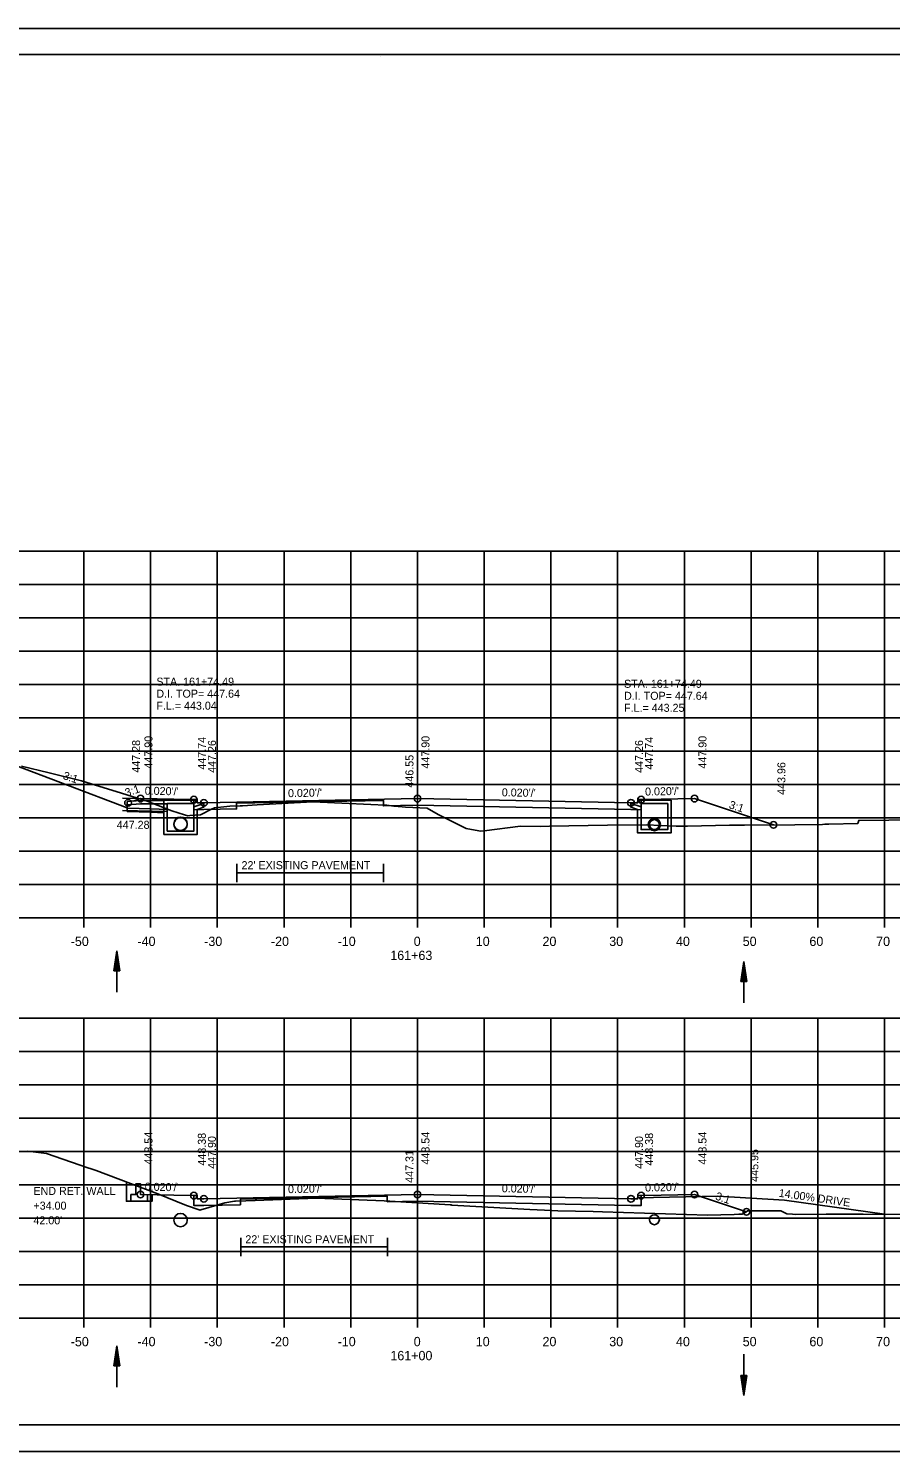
# Model space of a CAD drawing. Extents: x 1538688 to 1540766, y 656250 to 671912.
# Drawn here: x 1538799.9 to 1538929.1, y 667218.1 to 667431.5 of the extents above; entities that cross this region are included whole.
import ezdxf

# ---------------------------------------------------------------- set-up
doc = ezdxf.new("R2010")
doc.units = 0
for name, color, linetype in [('15', 7, 'Continuous'), ('16', 7, 'Continuous'), ('18', 7, 'Continuous'), ('20', 7, 'Continuous'), ('22', 7, 'Continuous'), ('26', 7, 'Continuous'), ('39', 7, 'Continuous'), ('40', 7, 'Continuous'), ('41', 7, 'Continuous'), ('42', 7, 'Continuous'), ('7', 7, 'Continuous'), ('Borings', 7, 'Continuous'), ('Horizontal Alignment', 7, 'Continuous'), ('RipRap', 7, 'Continuous'), ('Wall Heights', 7, 'Continuous')]:
    doc.layers.add(name, color=color, linetype=linetype)

msp = doc.modelspace()

# ---------------------------------------------------------------- linework, layer by layer
at = {"layer": '15'}
for p, q in [((1538812.67, 667290.2), (1538813.12, 667293.2)), ((1538812.75, 667290.2), (1538813.12, 667292.7)), ((1538813.57, 667290.2), (1538813.12, 667293.2)), ((1538813.5, 667290.2), (1538813.12, 667292.7)), ((1538812.67, 667290.2), (1538813.57, 667290.2)), ((1538812.83, 667290.2), (1538813.12, 667292.18)), ((1538812.9, 667290.2), (1538813.12, 667291.68)), ((1538812.98, 667290.2), (1538813.12, 667291.17)), ((1538813.05, 667290.2), (1538813.12, 667290.67)), ((1538813.42, 667290.2), (1538813.12, 667292.18)), ((1538813.35, 667290.2), (1538813.12, 667291.68)), ((1538813.27, 667290.2), (1538813.12, 667291.17)), ((1538813.19, 667290.2), (1538813.12, 667290.67)), ((1538906.64, 667288.59), (1538907.09, 667291.59)), ((1538906.71, 667288.59), (1538907.09, 667291.09)), ((1538906.79, 667288.59), (1538907.09, 667290.57)), ((1538907.54, 667288.59), (1538907.09, 667291.59)), ((1538907.46, 667288.59), (1538907.09, 667291.09)), ((1538907.38, 667288.59), (1538907.09, 667290.57)), ((1538907.54, 667288.59), (1538906.64, 667288.59)), ((1538906.86, 667288.59), (1538907.09, 667290.07)), ((1538906.94, 667288.59), (1538907.09, 667289.57)), ((1538907.02, 667288.59), (1538907.09, 667289.06)), ((1538907.31, 667288.59), (1538907.09, 667290.07)), ((1538907.23, 667288.59), (1538907.09, 667289.57)), ((1538907.16, 667288.59), (1538907.09, 667289.06)), ((1538812.67, 667230.97), (1538813.12, 667233.97)), ((1538812.75, 667230.97), (1538813.12, 667233.47)), ((1538812.83, 667230.97), (1538813.12, 667232.96)), ((1538813.57, 667230.97), (1538813.12, 667233.97)), ((1538813.5, 667230.97), (1538813.12, 667233.47)), ((1538813.42, 667230.97), (1538813.12, 667232.96)), ((1538812.67, 667230.97), (1538813.57, 667230.97)), ((1538812.9, 667230.97), (1538813.12, 667232.46)), ((1538812.98, 667230.97), (1538813.12, 667231.95)), ((1538813.05, 667230.97), (1538813.12, 667231.45)), ((1538813.35, 667230.97), (1538813.12, 667232.46)), ((1538813.27, 667230.97), (1538813.12, 667231.95)), ((1538813.19, 667230.97), (1538813.12, 667231.45)), ((1538906.64, 667229.53), (1538907.09, 667226.53)), ((1538907.54, 667229.53), (1538906.64, 667229.53)), ((1538906.71, 667229.53), (1538907.09, 667227.03)), ((1538906.79, 667229.53), (1538907.09, 667227.54)), ((1538906.86, 667229.53), (1538907.09, 667228.04)), ((1538906.94, 667229.53), (1538907.09, 667228.55)), ((1538907.02, 667229.53), (1538907.09, 667229.05)), ((1538907.54, 667229.53), (1538907.09, 667226.53)), ((1538907.23, 667229.53), (1538907.09, 667228.55)), ((1538907.38, 667229.53), (1538907.09, 667227.54)), ((1538907.46, 667229.53), (1538907.09, 667227.03)), ((1538907.31, 667229.53), (1538907.09, 667228.04)), ((1538907.16, 667229.53), (1538907.09, 667229.05))]:
    msp.add_line(p, q, dxfattribs=at)
at = {"layer": '16'}
for p, q in [((1538891.18, 667256.17), (1538903.17, 667256.41)), ((1538913.16, 667255.81), (1538903.17, 667256.41)), ((1538928.17, 667253.7), (1538913.16, 667255.81))]:
    msp.add_line(p, q, dxfattribs=at)
at = {"layer": '18'}
for points in [[(1538798.85, 667320.9), (1538802.97, 667319.89), (1538807.81, 667318.67), (1538813.84, 667316.82), (1538817.66, 667315.64), (1538818.42, 667315.33), (1538821.39, 667314.21), (1538823.29, 667313.6), (1538823.76, 667313.46), (1538824.08, 667313.49), (1538825.67, 667313.61), (1538827.33, 667314.42), (1538827.77, 667314.63), (1538829.61, 667314.84), (1538830.04, 667314.89), (1538831.63, 667314.93), (1538831.96, 667314.94), (1538834.14, 667315.07), (1538842.51, 667315.54), (1538851.21, 667315.14), (1538853.33, 667315.04), (1538853.6, 667315.02), (1538854.63, 667314.87), (1538855.89, 667314.77), (1538856.37, 667314.73), (1538859.64, 667314.61), (1538861.26, 667313.63), (1538865.49, 667311.53), (1538867.39, 667311.18), (1538867.65, 667311.14), (1538868.18, 667311.21), (1538873.61, 667311.89), (1538876.63, 667311.83), (1538877.96, 667311.91), (1538886.68, 667312.06), (1538892.45, 667312.08), (1538896.96, 667311.91), (1538898.63, 667311.91), (1538904.95, 667312.02), (1538907.17, 667312.05), (1538914.75, 667312.09), (1538918.88, 667312.16), (1538919.23, 667312.2), (1538919.83, 667312.2), (1538924.16, 667312.31), (1538924.21, 667312.46), (1538924.3, 667312.74), (1538928.81, 667312.79), (1538931.07, 667312.83)], [(1538799.79, 667263.17), (1538802.59, 667262.8), (1538808.78, 667260.66), (1538809.28, 667260.52), (1538810.05, 667260.28), (1538818.88, 667256.94), (1538819.03, 667256.88), (1538823.59, 667255.02), (1538825.48, 667254.38), (1538825.62, 667254.33), (1538825.71, 667254.36), (1538829.29, 667255.41), (1538830.77, 667255.65), (1538830.82, 667255.66), (1538830.89, 667255.66), (1538832.48, 667255.73), (1538833.86, 667255.79), (1538843.04, 667256.1), (1538853.18, 667255.73), (1538854.04, 667255.69), (1538863.07, 667255.11), (1538863.21, 667255.1), (1538863.35, 667255.09), (1538875.01, 667254.41), (1538878.32, 667254.25), (1538879.24, 667254.21), (1538884.49, 667254.1), (1538885.92, 667254.08), (1538901.63, 667253.58), (1538905.63, 667253.67), (1538906.36, 667253.71), (1538906.86, 667253.71), (1538907.4, 667254.02), (1538907.64, 667254.21), (1538911.07, 667254.2), (1538912.65, 667254.22), (1538912.91, 667254.08), (1538913.51, 667253.76), (1538914.37, 667253.72), (1538914.79, 667253.69), (1538919.43, 667253.72), (1538924.95, 667253.71), (1538935.9, 667253.69)]]:
    msp.add_lwpolyline(points, dxfattribs=at)
at = {"layer": '20'}
for points in [[(1538815.57, 667315.65), (1538816.67, 667316.02), (1538821.67, 667315.92), (1538824.67, 667315.86), (1538825.17, 667315.86), (1538825.18, 667315.36), (1538826.18, 667315.38), (1538858.18, 667316.02), (1538890.18, 667315.38), (1538891.18, 667315.36), (1538891.19, 667315.86), (1538891.69, 667315.86), (1538894.69, 667315.92), (1538899.69, 667316.02), (1538911.52, 667312.08)], [(1538817.74, 667256.66), (1538817.74, 667255.66), (1538815.24, 667255.66), (1538815.24, 667256.66), (1538815.99, 667256.66), (1538816, 667258.27), (1538816.66, 667258.27), (1538816.67, 667257.77), (1538816.68, 667256.66), (1538821.67, 667256.56), (1538824.67, 667256.5), (1538825.17, 667256.5), (1538825.18, 667256), (1538826.18, 667256.02), (1538858.18, 667256.66), (1538890.18, 667256.02), (1538891.18, 667256), (1538891.19, 667256.5), (1538891.69, 667256.5), (1538894.69, 667256.56), (1538899.69, 667256.66), (1538907.47, 667254.07)]]:
    msp.add_lwpolyline(points, dxfattribs=at)
at = {"layer": '22'}
for p, q in [((1538718.18, 667353.12), (1538998.18, 667353.12)), ((1538718.18, 667353.12), (1538998.18, 667353.12)), ((1538808.18, 667298.12), (1538808.18, 667353.12)), ((1538808.18, 667298.12), (1538808.18, 667353.12)), ((1538818.18, 667298.12), (1538818.18, 667353.12)), ((1538818.18, 667298.12), (1538818.18, 667353.12)), ((1538828.18, 667298.12), (1538828.18, 667353.12)), ((1538828.18, 667298.12), (1538828.18, 667353.12)), ((1538838.18, 667298.12), (1538838.18, 667353.12)), ((1538838.18, 667298.12), (1538838.18, 667353.12)), ((1538848.18, 667298.12), (1538848.18, 667353.12)), ((1538848.18, 667298.12), (1538848.18, 667353.12)), ((1538858.18, 667298.12), (1538858.18, 667353.12)), ((1538858.18, 667298.12), (1538858.18, 667353.12)), ((1538868.18, 667298.12), (1538868.18, 667353.12)), ((1538868.18, 667298.12), (1538868.18, 667353.12)), ((1538878.18, 667298.12), (1538878.18, 667353.12)), ((1538878.18, 667298.12), (1538878.18, 667353.12)), ((1538888.18, 667298.12), (1538888.18, 667353.12)), ((1538888.18, 667298.12), (1538888.18, 667353.12)), ((1538898.18, 667298.12), (1538898.18, 667353.12)), ((1538898.18, 667298.12), (1538898.18, 667353.12)), ((1538908.18, 667298.12), (1538908.18, 667353.12)), ((1538908.18, 667298.12), (1538908.18, 667353.12)), ((1538918.18, 667298.12), (1538918.18, 667353.12)), ((1538918.18, 667298.12), (1538918.18, 667353.12)), ((1538928.18, 667298.12), (1538928.18, 667353.12)), ((1538928.18, 667298.12), (1538928.18, 667353.12)), ((1538718.18, 667348.12), (1538998.18, 667348.12)), ((1538718.18, 667348.12), (1538998.18, 667348.12)), ((1538718.18, 667343.12), (1538998.18, 667343.12)), ((1538718.18, 667343.12), (1538998.18, 667343.12)), ((1538718.18, 667338.12), (1538998.18, 667338.12)), ((1538718.18, 667338.12), (1538998.18, 667338.12)), ((1538718.18, 667333.12), (1538998.18, 667333.12)), ((1538718.18, 667333.12), (1538998.18, 667333.12)), ((1538718.18, 667328.12), (1538998.18, 667328.12)), ((1538718.18, 667328.12), (1538998.18, 667328.12)), ((1538718.18, 667323.12), (1538998.18, 667323.12)), ((1538718.18, 667323.12), (1538998.18, 667323.12)), ((1538718.18, 667318.12), (1538998.18, 667318.12)), ((1538718.18, 667318.12), (1538998.18, 667318.12)), ((1538718.18, 667313.12), (1538998.18, 667313.12)), ((1538718.18, 667313.12), (1538998.18, 667313.12)), ((1538718.18, 667308.12), (1538998.18, 667308.12)), ((1538718.18, 667308.12), (1538998.18, 667308.12)), ((1538718.18, 667303.12), (1538998.18, 667303.12)), ((1538718.18, 667303.12), (1538998.18, 667303.12)), ((1538718.18, 667298.12), (1538998.18, 667298.12)), ((1538718.18, 667298.12), (1538998.18, 667298.12)), ((1538718.18, 667283.12), (1538998.18, 667283.12)), ((1538808.18, 667238.12), (1538808.18, 667283.12)), ((1538818.18, 667238.12), (1538818.18, 667283.12)), ((1538828.18, 667238.12), (1538828.18, 667283.12)), ((1538838.18, 667238.12), (1538838.18, 667283.12)), ((1538848.18, 667238.12), (1538848.18, 667283.12)), ((1538858.18, 667238.12), (1538858.18, 667283.12)), ((1538868.18, 667238.12), (1538868.18, 667283.12)), ((1538878.18, 667238.12), (1538878.18, 667283.12)), ((1538888.18, 667238.12), (1538888.18, 667283.12)), ((1538898.18, 667238.12), (1538898.18, 667283.12)), ((1538908.18, 667238.12), (1538908.18, 667283.12)), ((1538918.18, 667238.12), (1538918.18, 667283.12)), ((1538928.18, 667238.12), (1538928.18, 667283.12)), ((1538718.18, 667278.12), (1538998.18, 667278.12)), ((1538718.18, 667273.12), (1538998.18, 667273.12)), ((1538718.18, 667268.12), (1538998.18, 667268.12)), ((1538718.18, 667263.12), (1538998.18, 667263.12)), ((1538718.18, 667258.12), (1538998.18, 667258.12)), ((1538718.18, 667253.12), (1538998.18, 667253.12)), ((1538718.18, 667248.12), (1538998.18, 667248.12)), ((1538718.18, 667243.12), (1538998.18, 667243.12)), ((1538718.18, 667238.12), (1538998.18, 667238.12))]:
    msp.add_line(p, q, dxfattribs=at)
at = {"layer": '26'}
for p, q in [((1538687.78, 667431.47), (1539021.11, 667431.47)), ((1538813.98, 667316.06), (1538820.68, 667315.93)), ((1538813.98, 667314.23), (1538820.68, 667314.1)), ((1538687.78, 667218.14), (1539021.11, 667218.14))]:
    msp.add_line(p, q, dxfattribs=at)
msp.add_lwpolyline([(1538687.77, 667431.47), (1539021.11, 667431.47), (1539021.11, 667218.14), (1538687.77, 667218.14)], close=True, dxfattribs=at)
for points in [[(1538814.57, 667258.57), (1538814.57, 667255.66), (1538815.24, 667255.66)], [(1538818.41, 667256.63), (1538818.41, 667255.66), (1538817.74, 667255.66)]]:
    msp.add_lwpolyline(points, dxfattribs=at)
for centre, radius in [((1538814.81, 667315.4), 0.5), ((1538816.67, 667316.02), 0.5), ((1538824.67, 667315.86), 0.5), ((1538826.18, 667315.38), 0.5), ((1538858.18, 667316.02), 0.5), ((1538890.18, 667315.38), 0.5), ((1538891.69, 667315.86), 0.5), ((1538899.69, 667316.02), 0.5), ((1538893.68, 667312.12), 0.917), ((1538893.68, 667312.12), 0.917), ((1538911.52, 667312.08), 0.5), ((1538816.67, 667256.66), 0.5), ((1538824.67, 667256.5), 0.5), ((1538826.18, 667256.02), 0.5), ((1538858.18, 667256.66), 0.5), ((1538890.18, 667256.02), 0.5), ((1538891.69, 667256.5), 0.5), ((1538899.69, 667256.66), 0.5), ((1538907.47, 667254.07), 0.5)]:
    msp.add_circle(centre, radius, dxfattribs=at)
at = {"layer": '39'}
for p, q in [((1538796.8, 667321.41), (1538814.66, 667314.62)), ((1538820.18, 667315.76), (1538824.93, 667315.76)), ((1538820.18, 667314.26), (1538820.18, 667315.76)), ((1538825.01, 667315.6), (1538824.93, 667315.76)), ((1538891.34, 667315.6), (1538891.43, 667315.76)), ((1538896.18, 667315.76), (1538891.43, 667315.76)), ((1538896.18, 667314.26), (1538896.18, 667315.76)), ((1538816.69, 667315.74), (1538814.69, 667315.59)), ((1538814.69, 667315.59), (1538814.69, 667314.09)), ((1538816.67, 667315.24), (1538814.69, 667315.08)), ((1538820.68, 667314.26), (1538820.68, 667315.26)), ((1538820.68, 667315.26), (1538824.68, 667315.26)), ((1538825.01, 667315.6), (1538824.68, 667315.26)), ((1538826.18, 667315.28), (1538824.68, 667314.76)), ((1538824.68, 667314.26), (1538824.68, 667314.76)), ((1538824.68, 667313.66), (1538824.68, 667314.16)), ((1538826.18, 667314.75), (1538825.18, 667314.41)), ((1538825.18, 667314.26), (1538825.18, 667314.41)), ((1538825.18, 667313.66), (1538825.18, 667313.8)), ((1538890.18, 667315.28), (1538891.68, 667314.76)), ((1538890.18, 667314.75), (1538891.18, 667314.41)), ((1538891.18, 667314.26), (1538891.18, 667314.41)), ((1538891.34, 667315.6), (1538891.68, 667315.26)), ((1538895.68, 667315.26), (1538891.68, 667315.26)), ((1538891.68, 667314.26), (1538891.68, 667314.76)), ((1538895.68, 667314.26), (1538895.68, 667315.26)), ((1538813.12, 667287.01), (1538813.12, 667293.2)), ((1538907.09, 667285.4), (1538907.09, 667291.59)), ((1538813.12, 667227.79), (1538813.12, 667233.97)), ((1538907.09, 667232.71), (1538907.09, 667226.53))]:
    msp.add_line(p, q, dxfattribs=at)
for points in [[(1538820.68, 667314.4), (1538818.25, 667314.47), (1538814.69, 667314.59)], [(1538820.18, 667313.91), (1538818.24, 667313.97), (1538814.69, 667314.09)], [(1538820.18, 667315.74), (1538818.18, 667315.74), (1538816.67, 667315.74)], [(1538820.68, 667315.23), (1538818.18, 667315.23), (1538816.67, 667315.23)], [(1538825.18, 667314.26), (1538825.18, 667310.66), (1538822.68, 667310.66), (1538820.18, 667310.66), (1538820.18, 667314.26)], [(1538824.68, 667314.26), (1538824.68, 667311.16), (1538822.68, 667311.16), (1538820.68, 667311.16), (1538820.68, 667314.26)], [(1538826.18, 667314.75), (1538826.18, 667315.28)], [(1538890.18, 667314.75), (1538890.18, 667315.28)], [(1538896.18, 667314.26), (1538896.18, 667310.87), (1538893.68, 667310.87), (1538891.18, 667310.87), (1538891.18, 667314.26)], [(1538895.68, 667314.26), (1538895.68, 667311.37), (1538893.68, 667311.37), (1538891.68, 667311.37), (1538891.68, 667314.26)]]:
    msp.add_lwpolyline(points, dxfattribs=at)
for centre, radius in [((1538822.68, 667312.25), 1), ((1538822.68, 667312.16), 1), ((1538822.68, 667312.16), 1), ((1538893.68, 667312.12), 0.75), ((1538893.68, 667312.12), 0.75), ((1538822.68, 667252.83), 1), ((1538893.68, 667252.89), 0.75)]:
    msp.add_circle(centre, radius, dxfattribs=at)
at = {"layer": '7'}
for p, q in [((1538831.11, 667306.26), (1538831.11, 667303.51)), ((1538853.11, 667306.26), (1538853.11, 667303.51)), ((1538853.11, 667304.88), (1538831.11, 667304.88)), ((1538831.69, 667250.17), (1538831.69, 667247.42)), ((1538853.69, 667250.17), (1538853.69, 667247.42)), ((1538853.69, 667248.8), (1538831.69, 667248.8))]:
    msp.add_line(p, q, dxfattribs=at)
at = {"layer": 'Borings'}
for p, q in [((1538718.18, 667298.12), (1538998.18, 667298.12)), ((1538808.18, 667296.72), (1538808.18, 667298.12)), ((1538818.18, 667296.72), (1538818.18, 667298.12)), ((1538828.18, 667296.72), (1538828.18, 667298.12)), ((1538838.18, 667296.72), (1538838.18, 667298.12)), ((1538848.18, 667296.72), (1538848.18, 667298.12)), ((1538858.18, 667296.72), (1538858.18, 667298.12)), ((1538868.18, 667296.72), (1538868.18, 667298.12)), ((1538878.18, 667296.72), (1538878.18, 667298.12)), ((1538888.18, 667296.72), (1538888.18, 667298.12)), ((1538898.18, 667296.72), (1538898.18, 667298.12)), ((1538908.18, 667296.72), (1538908.18, 667298.12)), ((1538918.18, 667296.72), (1538918.18, 667298.12)), ((1538928.18, 667296.72), (1538928.18, 667298.12)), ((1538718.18, 667238.12), (1538998.18, 667238.12)), ((1538808.18, 667236.72), (1538808.18, 667238.12)), ((1538818.18, 667236.72), (1538818.18, 667238.12)), ((1538828.18, 667236.72), (1538828.18, 667238.12)), ((1538838.18, 667236.72), (1538838.18, 667238.12)), ((1538848.18, 667236.72), (1538848.18, 667238.12)), ((1538858.18, 667236.72), (1538858.18, 667238.12)), ((1538868.18, 667236.72), (1538868.18, 667238.12)), ((1538878.18, 667236.72), (1538878.18, 667238.12)), ((1538888.18, 667236.72), (1538888.18, 667238.12)), ((1538898.18, 667236.72), (1538898.18, 667238.12)), ((1538908.18, 667236.72), (1538908.18, 667238.12)), ((1538918.18, 667236.72), (1538918.18, 667238.12)), ((1538928.18, 667236.72), (1538928.18, 667238.12))]:
    msp.add_line(p, q, dxfattribs=at)
at = {"layer": 'RipRap'}
for p, q in [((1538700.18, 667427.58), (1539016.36, 667427.58)), ((1538852.7, 667427.32), (1538852.7, 667427.32)), ((1538852.7, 667427.32), (1538852.7, 667427.32)), ((1539016.36, 667222.12), (1538700.18, 667222.12))]:
    msp.add_line(p, q, dxfattribs=at)
at = {"layer": 'Wall Heights'}
for points in [[(1538891.69, 667315.86), (1538891.69, 667314.36), (1538890.18, 667314.38), (1538858.18, 667315.02), (1538853.08, 667314.92), (1538853.08, 667315.75), (1538831.08, 667315.31), (1538831.08, 667314.48), (1538826.18, 667314.38), (1538824.67, 667314.36), (1538824.67, 667315.86)], [(1538891.69, 667256.5), (1538891.69, 667255), (1538890.18, 667255.02), (1538858.18, 667255.66), (1538853.65, 667255.57), (1538853.65, 667256.4), (1538831.65, 667255.96), (1538831.65, 667255.13), (1538826.18, 667255.02), (1538824.67, 667255), (1538824.67, 667256.5)]]:
    msp.add_lwpolyline(points, dxfattribs=at)

# ---------------------------------------------------------------- texts
at = {"layer": '16'}
msp.add_text('14.00% DRIVE', height=1.2, rotation=352.0006, dxfattribs=at).set_placement((1538912.27, 667256.34))
at = {"layer": '40'}
for s, p in [('STA. 161+74.49', (1538819.05, 667332.95)), ('STA. 161+74.49', (1538889.14, 667332.63)), ('D.I. TOP= 447.64', (1538819.05, 667331.15)), ('D.I. TOP= 447.64', (1538889.14, 667330.83)), ('F.L.= 443.04', (1538819.05, 667329.35)), ('F.L.= 443.25', (1538889.14, 667329.03))]:
    msp.add_text(s, height=1.2, dxfattribs=at).set_placement(p)
at = {"layer": '41'}
for s, p in [('447.28', (1538816.61, 667319.9)), ('447.90', (1538818.47, 667320.52)), ('447.74', (1538826.47, 667320.36)), ('447.26', (1538827.98, 667319.88)), ('447.90', (1538859.98, 667320.52)), ('447.26', (1538891.98, 667319.88)), ('447.74', (1538893.49, 667320.36)), ('447.90', (1538901.49, 667320.52)), ('446.55', (1538857.58, 667317.67)), ('443.96', (1538913.32, 667316.58)), ('448.54', (1538818.47, 667261.16)), ('448.38', (1538826.47, 667261)), ('447.90', (1538827.98, 667260.52)), ('448.54', (1538859.98, 667261.16)), ('447.90', (1538891.98, 667260.52)), ('448.38', (1538893.49, 667261)), ('448.54', (1538901.49, 667261.16)), ('447.31', (1538857.58, 667258.42)), ('445.95', (1538909.27, 667258.57))]:
    msp.add_text(s, height=1.2, rotation=90, dxfattribs=at).set_placement(p)
at = {"layer": '42'}
for s, rotation, p in [('3:1', 341.5651, (1538804.96, 667318.98)), ('3:1', 18.4349, (1538814.58, 667316.29)), ("0.020'/'", 358.8542, (1538817.3, 667316.61)), ("0.020'/'", 1.1458, (1538838.79, 667316.23)), ("0.020'/'", 358.8542, (1538870.81, 667316.37)), ("0.020'/'", 1.1458, (1538892.3, 667316.47)), ('3:1', 341.5651, (1538904.76, 667314.62)), ("0.020'/'", 358.8542, (1538817.3, 667257.25)), ("0.020'/'", 1.1458, (1538838.79, 667256.87)), ("0.020'/'", 358.8542, (1538870.81, 667257.01)), ("0.020'/'", 1.1458, (1538892.3, 667257.11)), ('3:1', 341.5651, (1538902.73, 667255.94))]:
    msp.add_text(s, height=1.2, rotation=rotation, dxfattribs=at).set_placement(p)
at = {"layer": '7'}
for s, p in [('447.28', (1538813.12, 667311.49)), ("22' EXISTING PAVEMENT", (1538831.82, 667305.44)), ('END RET. WALL ', (1538800.63, 667256.6)), ('+34.00', (1538800.63, 667254.4)), ("42.00'", (1538800.63, 667252.2)), ("22' EXISTING PAVEMENT", (1538832.39, 667249.36))]:
    msp.add_text(s, height=1.2, dxfattribs=at).set_placement(p)
at = {"layer": 'Horizontal Alignment'}
for s, p in [('-50', (1538806.22, 667293.92)), ('-40', (1538816.22, 667293.92)), ('-30', (1538826.22, 667293.92)), ('-20', (1538836.22, 667293.92)), ('-10', (1538846.22, 667293.92)), ('0', (1538857.62, 667293.92)), ('10', (1538866.92, 667293.92)), ('20', (1538876.92, 667293.92)), ('30', (1538886.92, 667293.92)), ('40', (1538896.92, 667293.92)), ('50', (1538906.92, 667293.92)), ('60', (1538916.92, 667293.92)), ('70', (1538926.92, 667293.92)), ('161+63', (1538854.11, 667291.82)), ('-50', (1538806.22, 667233.92)), ('-40', (1538816.22, 667233.92)), ('-30', (1538826.22, 667233.92)), ('-20', (1538836.22, 667233.92)), ('-10', (1538846.22, 667233.92)), ('0', (1538857.62, 667233.92)), ('10', (1538866.92, 667233.92)), ('20', (1538876.92, 667233.92)), ('30', (1538886.92, 667233.92)), ('40', (1538896.92, 667233.92)), ('50', (1538906.92, 667233.92)), ('60', (1538916.92, 667233.92)), ('70', (1538926.92, 667233.92)), ('161+00', (1538854.12, 667231.82))]:
    msp.add_text(s, height=1.4, dxfattribs=at).set_placement(p)

doc.saveas('drawing.dxf')
